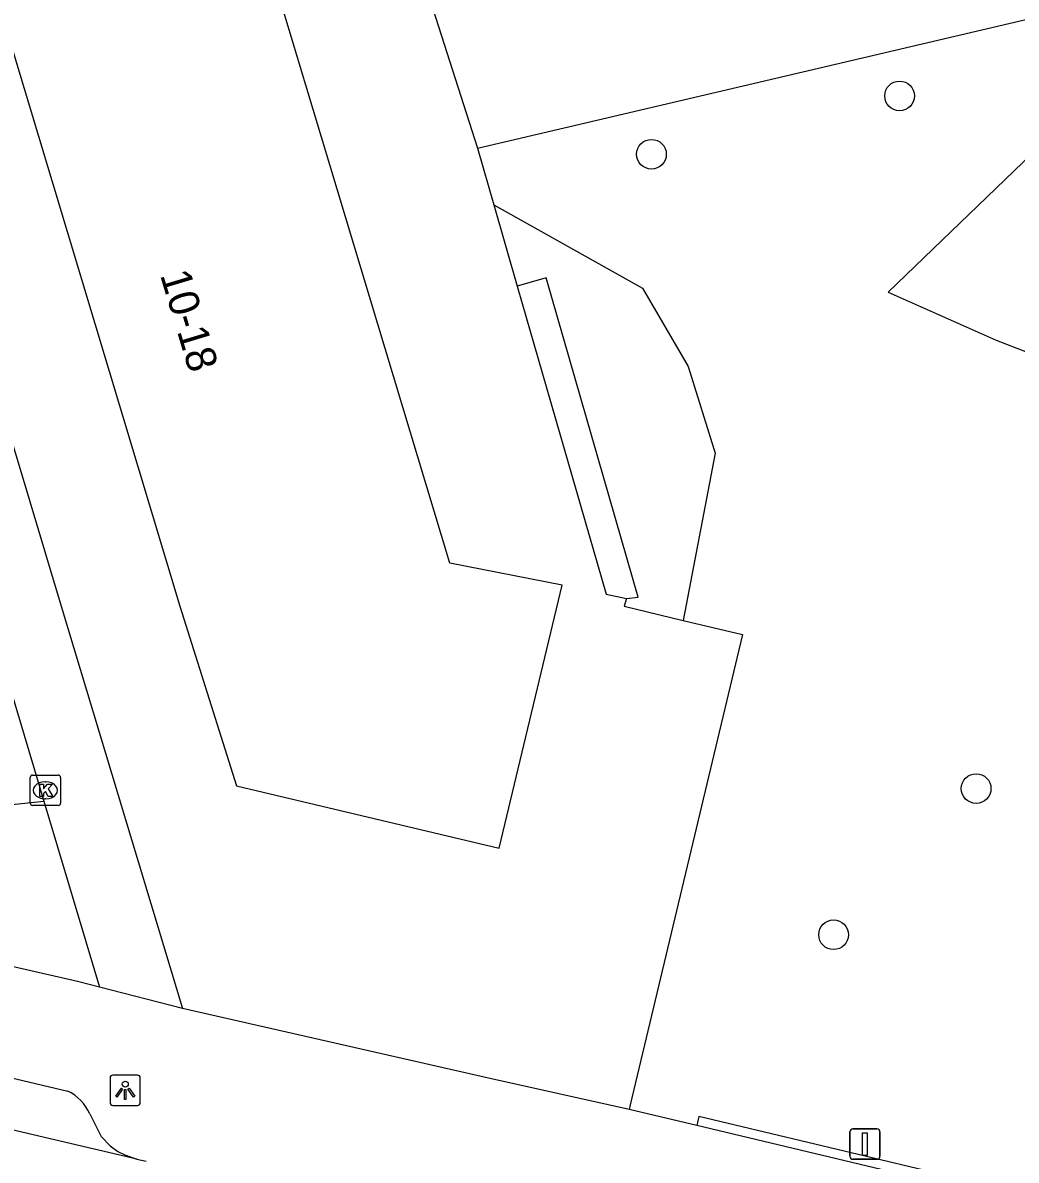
# Model space of a CAD drawing. Extents: x 159718 to 160783, y 383290 to 384030.
# Drawn here: x 160111.85 to 160144.59, y 383481.74 to 383519.22 of the extents above; entities that cross this region are included whole.
import ezdxf

# ---------------------------------------------------------------- set-up
doc = ezdxf.new("R2010")
doc.units = 0
for name, color, linetype in [('IMGEO_Boom', 7, 'Continuous'), ('IMGEO_Groenvoorziening', 7, 'Continuous'), ('IMGEO_Haag', 7, 'Continuous'), ('IMGEO_Kolk', 7, 'Continuous'), ('IMGEO_Lichtpunt', 7, 'Continuous'), ('IMGEO_Pand', 7, 'Continuous'), ('IMGEO_Pand_nummerreeks', 7, 'Continuous'), ('IMGEO_Rijbaan_lokaal_open', 7, 'Continuous'), ('IMGEO_Verkeersbordpaal', 7, 'Continuous'), ('IMGEO_Voetpad_open', 7, 'Continuous')]:
    doc.layers.add(name, color=color, linetype=linetype)

msp = doc.modelspace()

# ---------------------------------------------------------------- linework, layer by layer
at = {"layer": 'IMGEO_Boom'}
for centre in [(160140.749, 383516.806), (160132.571, 383514.886), (160143.271, 383493.989), (160138.574, 383489.174)]:
    msp.add_circle(centre, 0.489, dxfattribs=at)
at = {"layer": 'IMGEO_Groenvoorziening'}
for points in [[(160119.867, 383536.852), (160126.833, 383515.089)], [(160126.833, 383515.089), (160149.362, 383520.377)], [(160150.368, 383517.267), (160146.296, 383516.036), (160140.373, 383510.346), (160143.93, 383508.758), (160148.699, 383506.92), (160149.605, 383506.366), (160150.009, 383506.021), (160150.699, 383505.214), (160151.193, 383504.314), (160152.75, 383500), (160153.228, 383498.674)], [(160126.833, 383515.089), (160127.373, 383513.217)], [(160127.373, 383513.217), (160132.278, 383510.476), (160133.783, 383507.895), (160134.669, 383505.041), (160133.621, 383499.531)], [(160127.373, 383513.217), (160128.145, 383510.541)], [(160131.743, 383500.251), (160132.13, 383500.29), (160129.096, 383510.813), (160128.145, 383510.541)], [(160128.145, 383510.541), (160131.075, 383500.388), (160131.743, 383500.251)], [(160131.743, 383500.251), (160131.668, 383500), (160133.621, 383499.531)], [(160133.621, 383499.531), (160135.573, 383499.062), (160131.873, 383483.568), (160131.838, 383483.422)], [(160111.391, 383493.449), (160112.552, 383493.574)]]:
    msp.add_lwpolyline(points, dxfattribs=at)
at = {"layer": 'IMGEO_Haag'}
msp.add_lwpolyline([(160153.228, 383498.674), (160152.559, 383498.433), (160152.883, 383497.456), (160153.275, 383496.549), (160149.96, 383483.331), (160149.178, 383479.598), (160147.3, 383480.044), (160134.131, 383483.184), (160134.066, 383482.891)], dxfattribs=at)
at = {"layer": 'IMGEO_Kolk'}
for p, q in [((160112.097, 383493.506), (160112.097, 383494.358)), ((160112.172, 383494.432), (160113.024, 383494.432)), ((160112.585, 383494.212), (160112.61, 383494.212)), ((160113.098, 383494.358), (160113.098, 383493.506)), ((160113.024, 383493.432), (160112.172, 383493.432)), ((160112.608, 383493.652), (160112.583, 383493.652))]:
    msp.add_line(p, q, dxfattribs=at)
for points in [[(160112.097, 383493.506), (160112.097, 383494.358)], [(160112.172, 383494.432), (160113.024, 383494.432)], [(160112.418, 383494.132), (160112.541, 383494.132), (160112.541, 383493.981), (160112.671, 383494.132), (160112.835, 383494.132), (160112.689, 383493.981), (160112.842, 383493.732), (160112.69, 383493.732), (160112.605, 383493.896), (160112.541, 383493.829), (160112.541, 383493.732), (160112.418, 383493.732), (160112.418, 383494.132)], [(160113.098, 383494.358), (160113.098, 383493.506)], [(160113.024, 383493.432), (160112.172, 383493.432)]]:
    msp.add_lwpolyline(points, dxfattribs=at)
for centre, start, end in [((160112.174, 383494.356), 91.552, 178.448), ((160112.174, 383494.356), 91.552, 178.448), ((160113.022, 383494.356), 1.552, 88.448), ((160113.022, 383494.356), 1.552, 88.448), ((160112.174, 383493.508), 181.552, 268.448), ((160112.174, 383493.508), 181.552, 268.448), ((160113.022, 383493.508), 271.552, 358.448), ((160113.022, 383493.508), 271.552, 358.448)]:
    msp.add_arc(centre, 0.0765, start, end, dxfattribs=at)
for centre, major_axis, ratio, start_param, end_param in [((160112.584, 383493.932), (-0.387, 0.002), 0.722429, 4.712389, 7.853982), ((160112.609, 383493.932), (-0.39, 0.002), 0.717154, 1.570796, 4.712389)]:
    msp.add_ellipse(centre, major_axis=major_axis, ratio=ratio, start_param=start_param, end_param=end_param, dxfattribs=at)
at = {"layer": 'IMGEO_Lichtpunt'}
for p, q in [((160114.73, 383484.454), (160114.73, 383483.647)), ((160114.73, 383484.454), (160114.73, 383483.647)), ((160115.632, 383484.549), (160114.824, 383484.549)), ((160115.632, 383484.549), (160114.824, 383484.549)), ((160115.726, 383483.647), (160115.726, 383484.454)), ((160115.726, 383483.647), (160115.726, 383484.454)), ((160114.824, 383483.553), (160115.632, 383483.553)), ((160114.824, 383483.553), (160115.632, 383483.553))]:
    msp.add_line(p, q, dxfattribs=at)
for points in [[(160115.104, 383484.118), (160115.143, 383484.09), (160114.955, 383483.828), (160114.917, 383483.855), (160115.104, 383484.118)], [(160115.206, 383484.07), (160115.253, 383484.07), (160115.253, 383483.748), (160115.206, 383483.748), (160115.206, 383484.07)], [(160115.316, 383484.09), (160115.354, 383484.117), (160115.541, 383483.855), (160115.502, 383483.827), (160115.316, 383484.09)]]:
    msp.add_lwpolyline(points, dxfattribs=at)
msp.add_circle((160115.229, 383484.252), 0.0994, dxfattribs=at)
for centre, start, end in [((160114.824, 383484.454), 90, 180), ((160114.824, 383484.454), 90, 180), ((160115.632, 383484.454), 0, 90), ((160115.632, 383484.454), 0, 90), ((160114.824, 383483.647), 180, 270), ((160114.824, 383483.647), 180, 270), ((160115.632, 383483.647), 270, 0), ((160115.632, 383483.647), 270, 360)]:
    msp.add_arc(centre, 0.0946, start, end, dxfattribs=at)
at = {"layer": 'IMGEO_Pand'}
msp.add_lwpolyline([(160110.499, 383521.668), (160117.025, 383500), (160118.898, 383494.078), (160127.557, 383492.028), (160129.624, 383500.686), (160125.923, 383501.413), (160119.047, 383524.242)], dxfattribs=at)
at = {"layer": 'IMGEO_Rijbaan_lokaal_open'}
for points in [[(160115.615, 383481.783), (160037.998, 383500), (160030.39, 383501.718)], [(160115.615, 383481.783), (160115.92, 383481.713)]]:
    msp.add_lwpolyline(points, dxfattribs=at)
at = {"layer": 'IMGEO_Verkeersbordpaal'}
for p, q in [((160139.11, 383481.876), (160139.11, 383482.676)), ((160139.11, 383482.676), (160139.11, 383481.876)), ((160139.21, 383482.776), (160140, 383482.776)), ((160140, 383482.776), (160139.21, 383482.776)), ((160140.1, 383482.676), (160140.1, 383481.876)), ((160140.1, 383481.876), (160140.1, 383482.676)), ((160140, 383481.776), (160139.21, 383481.776)), ((160139.21, 383481.776), (160140, 383481.776))]:
    msp.add_line(p, q, dxfattribs=at)
msp.add_lwpolyline([(160139.53, 383482.651), (160139.68, 383482.651), (160139.68, 383481.901), (160139.53, 383481.901), (160139.53, 383482.651)], dxfattribs=at)
for centre, start, end in [((160139.21, 383482.676), 90, 180), ((160139.21, 383482.676), 90, 180), ((160140, 383482.676), 0, 90), ((160140, 383482.676), 360, 90), ((160139.21, 383481.876), 180, 270), ((160139.21, 383481.876), 180, 270), ((160140, 383481.876), 270, 0), ((160140, 383481.876), 270, 0)]:
    msp.add_arc(centre, 0.1, start, end, dxfattribs=at)
at = {"layer": 'IMGEO_Voetpad_open'}
for points in [[(160096.728, 383505.71), (160096.86, 383506.543), (160109.974, 383510.449), (160113.121, 383500), (160117.113, 383486.747)], [(160109.64, 383503.302), (160112.552, 383493.574)], [(160112.552, 383493.574), (160114.386, 383487.449)], [(160074.56, 383493.196), (160092.655, 383488.916), (160113.335, 383484.024)], [(160114.386, 383487.449), (160113.66, 383487.636), (160101.544, 383490.395)], [(160117.113, 383486.747), (160114.386, 383487.449)], [(160131.838, 383483.422), (160127.298, 383484.43), (160117.113, 383486.747)], [(160114.058, 383483.274), (160114.438, 383482.525), (160114.733, 383482.223), (160114.99, 383482.038), (160115.214, 383481.919), (160115.615, 383481.783)], [(160134.066, 383482.891), (160131.838, 383483.422)], [(160149.777, 383479.145), (160149.116, 383479.302), (160147.229, 383479.752), (160134.066, 383482.891)]]:
    msp.add_lwpolyline(points, dxfattribs=at)
msp.add_arc((160112.663, 383482.653), 1.527, 24.0073, 63.8924, dxfattribs=at)

# ---------------------------------------------------------------- texts
at = {"layer": 'IMGEO_Pand_nummerreeks'}
msp.add_text('10-18', height=1, rotation=286.7645, dxfattribs=at).set_placement((160116.371, 383510.912))

doc.saveas('drawing.dxf')
